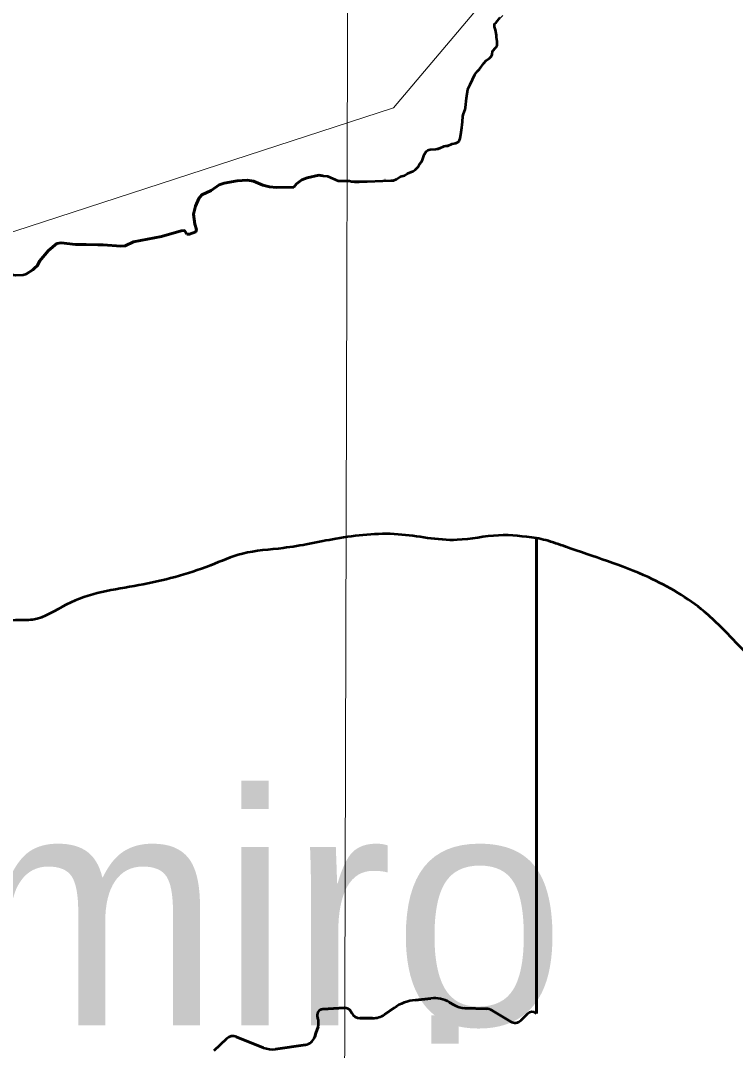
# Model space of a CAD drawing. Extents: x -1643653 to 4543381, y 1624270 to 13878484.
# Drawn here: x 801943 to 803482, y 9018168 to 9020386 of the extents above; entities that cross this region are included whole.
import ezdxf

# ---------------------------------------------------------------- set-up
doc = ezdxf.new("R2010")
doc.units = 0
doc.header["$LTSCALE"] = 200
doc.linetypes.add('LONG_DASH_SHORT_DASH', pattern=[9.9, 6, -1.2, 1.5, -1.2])
for name, color, linetype, lineweight in [('1', 7, 'Continuous', 13), ('27', 7, 'Continuous', 53), ('28', 7, 'Continuous', 53), ('29', 7, 'Continuous', 13)]:
    doc.layers.add(name, color=color, linetype=linetype, lineweight=lineweight)

msp = doc.modelspace()

# ---------------------------------------------------------------- linework, layer by layer
at = {"layer": '1', "linetype": 'LONG_DASH_SHORT_DASH', "lineweight": 35}
msp.add_line((802727.5, 9020044.4), (802727.6, 9020044.4), dxfattribs=at)
at = {"layer": '1', "linetype": 'LONG_DASH_SHORT_DASH', "lineweight": 60}
msp.add_line((801969.4, 9019849.8), (801972.8, 9019853.2), dxfattribs=at)
at = {"layer": '1'}
for points in [[(802658.4, 9024448.3), (802635.4, 9016230.4), (802613.7, 9008888.5)], [(807126, 9013554.3), (805831.2, 9014683.5), (804956.4, 9014561), (803779.5, 9015538.2), (802903.5, 9015653.1), (801522.3, 9016894.9), (800901.2, 9016842.4), (800376.3, 9017157.5), (799886.4, 9016711.1), (799746.4, 9016868.7), (799540.1, 9016834.7), (799794.2, 9017234.1), (799926.4, 9018248.5), (800734.8, 9018666.7), (801270.7, 9019718.2), (802746.2, 9020198.7), (804393.9, 9022148.4), (804477.4, 9023011.8), (804881.1, 9023304.3), (805354.3, 9023555), (806014.4, 9022695.6), (806410.3, 9021665.8)], [(802981.7, 9020397.3), (802967.1, 9020382.6), (802963.3, 9020374.6), (802967.5, 9020355.2), (802967.5, 9020331.1), (802959.4, 9020320.2), (802957.5, 9020311.3), (802942.9, 9020297.7), (802921.3, 9020270.6), (802906.1, 9020238.8), (802887, 9020126.6), (802816, 9020104.1), (802806.5, 9020082.3), (802790.4, 9020063.5), (802745.8, 9020042.3), (802626.8, 9020041.4), (802594.6, 9020052.2), (802559.9, 9020047.8), (802542.7, 9020038.8), (802531.2, 9020027.8), (802471.9, 9020030), (802435.6, 9020042.2), (802409, 9020041.4), (802376.1, 9020034.5), (802352.9, 9020020.7), (802330, 9020007), (802315.4, 9019969.8), (802318.3, 9019947.7), (802320.2, 9019931.2), (802306.3, 9019926.5), (802292.1, 9019933.9), (802246.3, 9019921.6), (802185.6, 9019909.9), (802163.1, 9019901), (802120.4, 9019903.5), (802072.5, 9019903.9), (802021.2, 9019906.5), (802002.9, 9019891.4), (801983.6, 9019868.3), (801979.1, 9019859.2), (801969.4, 9019849.8), (801951.9, 9019839.7), (801931.5, 9019837.9)]]:
    msp.add_lwpolyline(points, dxfattribs=at)
at = {"layer": '1', "lineweight": 53}
for points in [[(802896.4, 9020185.5), (802899.9, 9020194.7), (802901.2, 9020199.1), (802903.3, 9020219.2), (802906.1, 9020238.8), (802911.1, 9020248.7), (802915.7, 9020259.8), (802921.3, 9020270.6), (802926.9, 9020277.2), (802931, 9020281.5), (802940.5, 9020294.8), (802945.4, 9020300.5), (802952.7, 9020305.8), (802956.4, 9020309.3), (802958.6, 9020313.3), (802959.4, 9020320.2), (802966.1, 9020328.2), (802968.9, 9020333.8), (802969.4, 9020336.7), (802969.4, 9020341.1), (802967.6, 9020350.2), (802967.5, 9020355.2), (802965.5, 9020366.2), (802963.4, 9020373.1), (802963.3, 9020376.2), (802963.7, 9020379.3), (802967.1, 9020382.6), (802975.9, 9020392.9)], [(802740.2, 9020041.8), (802745.8, 9020042.3), (802752.2, 9020044.7), (802761.3, 9020050.3), (802769.5, 9020052.9), (802776.3, 9020057), (802788.5, 9020062.2), (802792.3, 9020064.8), (802798.1, 9020070.4), (802801.7, 9020076.9), (802806.5, 9020082.3), (802808.6, 9020086.8), (802810.9, 9020095.4), (802812.4, 9020099), (802816, 9020104.1), (802820.1, 9020107.5), (802822.3, 9020108.4), (802825.2, 9020109.1), (802836.8, 9020109.8), (802842.1, 9020110.5), (802845.6, 9020111.5), (802855, 9020116.2), (802858.3, 9020116.8), (802863, 9020116.8), (802872.4, 9020120.7), (802880, 9020122.7), (802884.2, 9020124.3), (802887, 9020126.6), (802888.3, 9020128.8), (802889.4, 9020132.1), (802891.4, 9020145.8), (802893.3, 9020156.1), (802893.7, 9020161.7), (802894.8, 9020168.7), (802895.2, 9020180.8), (802896.4, 9020185.5)], [(802531.2, 9020027.8), (802536.7, 9020034.5), (802548.6, 9020043.1), (802559.9, 9020047.8), (802585.4, 9020053.3), (802594.6, 9020052.2)], [(802594.6, 9020052.2), (802603.7, 9020051.1), (802626.8, 9020041.4)], [(802301, 9019926.5), (802306.3, 9019926.5), (802320.2, 9019931.2), (802321.5, 9019936.6), (802318.3, 9019947.7), (802315.4, 9019969.8), (802319.8, 9019986.4), (802327, 9020002.9), (802333, 9020011), (802352.9, 9020020.7), (802370.8, 9020032.5), (802381.4, 9020036.5), (802409, 9020041.4), (802431.1, 9020042.9), (802440, 9020041.6)], [(802440, 9020041.6), (802444.7, 9020040.9), (802464.7, 9020032), (802479.1, 9020028), (802493.6, 9020026.9), (802531.2, 9020027.8)], [(802626.8, 9020041.4), (802650.8, 9020041.2), (802655.5, 9020039.9), (802662.2, 9020039.3), (802671.7, 9020039.2), (802740.2, 9020041.8)], [(802109.2, 9019903.6), (802120.4, 9019903.5), (802158.5, 9019900.3), (802167.8, 9019901.6), (802185.6, 9019909.9), (802246.3, 9019921.6), (802288.4, 9019933.5), (802295.8, 9019934.3), (802301, 9019926.5)], [(801972.8, 9019853.2), (801979.1, 9019859.2), (801983.6, 9019868.3), (802002.9, 9019891.4), (802021.2, 9019906.5), (802030.5, 9019907.6), (802061.1, 9019903.9), (802083.9, 9019903.8), (802109.2, 9019903.6)], [(801720.3, 9019864.6), (801739.5, 9019863.6), (801784.9, 9019865.5), (801843.1, 9019860.2), (801897.5, 9019844.2), (801931.5, 9019837.9), (801948.5, 9019838.5), (801955.3, 9019840.9), (801968.9, 9019849.4), (801972.8, 9019853.2)]]:
    msp.add_lwpolyline(points, dxfattribs=at)
at = {"layer": '1', "linetype": 'LONG_DASH_SHORT_DASH', "lineweight": 60}
for points in [[(802531.2, 9020027.8), (802536.7, 9020034.5), (802548.6, 9020043.1), (802559.9, 9020047.8), (802585.4, 9020053.3), (802593.6, 9020052.3)], [(802301, 9019926.5), (802306.3, 9019926.5), (802320.2, 9019931.2), (802321.5, 9019936.6), (802318.3, 9019947.7), (802315.4, 9019969.8), (802319.8, 9019986.4), (802327, 9020002.9), (802333, 9020011), (802352.9, 9020020.7), (802370.8, 9020032.5), (802381.4, 9020036.5), (802409, 9020041.4), (802431.1, 9020042.9), (802440, 9020041.6)], [(802440, 9020041.6), (802444.7, 9020040.9), (802464.7, 9020032), (802479.1, 9020028), (802493.6, 9020026.9), (802531.2, 9020027.8)], [(802109.2, 9019903.6), (802120.4, 9019903.5), (802158.5, 9019900.3), (802167.8, 9019901.6), (802185.6, 9019909.9), (802246.3, 9019921.6), (802288.4, 9019933.5), (802295.8, 9019934.3), (802301, 9019926.5)], [(801972.8, 9019853.2), (801979.1, 9019859.2), (801983.6, 9019868.3), (802002.9, 9019891.4), (802021.2, 9019906.5), (802030.5, 9019907.6), (802061.1, 9019903.9), (802083.9, 9019903.8), (802109.2, 9019903.6)]]:
    msp.add_lwpolyline(points, dxfattribs=at)
at = {"layer": '1', "lineweight": 25}
msp.add_spline([(814781, 9009175.5), (814787.2, 9009173.4), (814796.9, 9009173.4), (814799.4, 9009172.4), (814805.1, 9009174.5), (814805.6, 9009176.5), (814811.7, 9009179.5), (814811.7, 9009179.5), (814801.5, 9009181), (814790.7, 9009181.5), (814784.1, 9009183.1), (814777.4, 9009185.1), (814778.4, 9009175.5)], degree=3, dxfattribs=at)
at = {"layer": '1'}
for points in [[(801781.1, 9019089.3), (801781.5, 9019089.2), (801863, 9019082.6), (801931.8, 9019095), (801968.8, 9019096.1), (802041.5, 9019128.9), (802197.1, 9019170.2), (802351.5, 9019212.8), (802420.4, 9019238), (802508.3, 9019250.3), (802621.8, 9019270.2), (802755.6, 9019279.8), (802882.8, 9019267.8), (802972.1, 9019277.7), (803053.8, 9019271.8)], [(803053.8, 9019271.8), (803073.9, 9019267.1), (803117.1, 9019252.9), (803295, 9019187.3), (803415.6, 9019113.1), (803482.7, 9019047.9), (803542.2, 9018991.7), (803634.9, 9018934.1), (803721.2, 9018889.2), (803810.2, 9018855.8), (803853.4, 9018846.7), (803913.3, 9018857.9), (803932.5, 9018866.8), (803996.3, 9018891.9), (804056.4, 9018927.3), (804121.6, 9018981.7), (804164, 9019040), (804200, 9019095.8), (804256.1, 9019118.5), (804282.9, 9019123.5), (804482.8, 9019121.4), (804496.1, 9019122.5)]]:
    msp.add_spline(points, degree=3, dxfattribs=at)
at = {"layer": '27', "lineweight": 13}
msp.add_lwpolyline([(802981.7, 9020397.3), (802967.1, 9020382.6), (802963.3, 9020374.6), (802967.5, 9020355.2), (802967.5, 9020331.1), (802959.4, 9020320.2), (802957.5, 9020311.3), (802942.9, 9020297.7), (802921.3, 9020270.6), (802906.1, 9020238.8), (802887, 9020126.6), (802816, 9020104.1), (802806.5, 9020082.3), (802790.4, 9020063.5), (802745.8, 9020042.3), (802626.8, 9020041.4), (802594.6, 9020052.2), (802559.9, 9020047.8), (802542.7, 9020038.8), (802531.2, 9020027.8), (802471.9, 9020030), (802435.6, 9020042.2), (802409, 9020041.4), (802376.1, 9020034.5), (802352.9, 9020020.7), (802330, 9020007), (802315.4, 9019969.8), (802318.3, 9019947.7), (802320.2, 9019931.2), (802306.3, 9019926.5), (802292.1, 9019933.9), (802246.3, 9019921.6), (802185.6, 9019909.9), (802163.1, 9019901), (802120.4, 9019903.5), (802072.5, 9019903.9), (802021.2, 9019906.5), (802002.9, 9019891.4), (801983.6, 9019868.3), (801979.1, 9019859.2), (801969.4, 9019849.8), (801951.9, 9019839.7), (801931.5, 9019837.9)], dxfattribs=at)
for points in [[(801781.1, 9019089.3), (801781.5, 9019089.2), (801863, 9019082.6), (801931.8, 9019095), (801968.8, 9019096.1), (802041.5, 9019128.9), (802197.1, 9019170.2), (802351.5, 9019212.8), (802420.4, 9019238), (802508.3, 9019250.3), (802621.8, 9019270.2), (802755.6, 9019279.8), (802882.8, 9019267.8), (802972.1, 9019277.7), (803053.8, 9019271.8)], [(803053.8, 9019271.8), (803073.9, 9019267.1), (803117.1, 9019252.9), (803295, 9019187.3), (803415.6, 9019113.1), (803482.7, 9019047.9), (803542.2, 9018991.7), (803634.9, 9018934.1), (803721.2, 9018889.2), (803810.2, 9018855.8), (803853.4, 9018846.7), (803913.3, 9018857.9), (803932.5, 9018866.8), (803996.3, 9018891.9), (804056.4, 9018927.3), (804121.6, 9018981.7), (804164, 9019040), (804200, 9019095.8), (804256.1, 9019118.5), (804282.9, 9019123.5), (804482.8, 9019121.4), (804496.1, 9019122.5)]]:
    msp.add_spline(points, degree=3, dxfattribs=at)
at = {"layer": '28'}
for p, q in [((802826.6, 9018280.5), (802793.2, 9018276.9)), ((802875.8, 9018266.3), (802866.4, 9018271.8)), ((802639.9, 9018260.1), (802593.4, 9018257.1)), ((802655.9, 9018248.7), (802654.2, 9018251.9)), ((802747, 9018259.8), (802726.5, 9018245.7)), ((802946, 9018258), (802899.8, 9018259.4)), ((802997.5, 9018230.7), (802958.1, 9018254.4)), ((803034.8, 9018247.4), (803020.7, 9018233.5)), ((802582.2, 9018239.2), (802582.7, 9018238)), ((802700.9, 9018237.7), (802673.7, 9018237.7)), ((802386.2, 9018193.6), (802359.6, 9018168.4)), ((802465.9, 9018174.2), (802407.4, 9018197.7)), ((802556.1, 9018180.5), (802491.8, 9018171.1))]:
    msp.add_line(p, q, dxfattribs=at)
for points in [[(803053.8, 9019271.8), (803053.8, 9019271.8), (803053.8, 9018248.1)], [(802583.4, 9018219.5), (802578.8, 9018205.3), (802576.2, 9018197.5)]]:
    msp.add_lwpolyline(points, dxfattribs=at)
for centre, radius, start, end in [((802803.7, 9018177.5), 100, 96.0649, 124.5544), ((802833.4, 9018215.8), 65, 59.4703, 96.0649), ((802594.2, 9018244.1), 13, 93.6963, 202.0924), ((802640.8, 9018245.1), 15, 26.9622, 93.6963), ((802673.7, 9018257.7), 20, 206.9622, 270), ((802901.2, 9018309.3), 50, 239.4703, 268.341), ((802945.2, 9018233), 25, 58.905, 88.341), ((803044.6, 9018237.4), 14, 49.2038, 134.7534), ((802557.7, 9018227.8), 27, 341.9762, 22.0924), ((802700.9, 9018282.7), 45, 270, 304.5544), ((803007.4, 9018246.9), 19, 238.905, 314.7534), ((802400, 9018179.1), 20, 68.1152, 133.4342), ((802552.4, 9018205.2), 25, 278.3198, 341.9762), ((802484.5, 9018220.6), 50, 248.1152, 278.3198)]:
    msp.add_arc(centre, radius, start, end, dxfattribs=at)
msp.add_spline([(804496.1, 9019122.5), (804482.8, 9019121.4), (804282.9, 9019123.5), (804256.1, 9019118.5), (804200, 9019095.8), (804164, 9019040), (804121.6, 9018981.7), (804056.4, 9018927.3), (803996.3, 9018891.9), (803932.5, 9018866.8), (803913.3, 9018857.9), (803853.4, 9018846.7), (803810.2, 9018855.8), (803721.2, 9018889.2), (803634.9, 9018934.1), (803542.2, 9018991.7), (803482.7, 9019047.9), (803415.6, 9019113.1), (803295, 9019187.3), (803117.1, 9019252.9), (803073.9, 9019267.1), (803053.8, 9019271.8)], degree=3, dxfattribs=at)
at = {"layer": '29', "lineweight": 53}
for p, q in [((803053.8, 9018248.1), (803053.8, 9019271.8)), ((802793.2, 9018276.9), (802826.6, 9018280.5)), ((802866.4, 9018271.8), (802875.8, 9018266.3)), ((802593.4, 9018257.1), (802639.9, 9018260.1)), ((802654.2, 9018251.9), (802655.9, 9018248.7)), ((802726.5, 9018245.7), (802747, 9018259.8)), ((802899.8, 9018259.4), (802946, 9018258)), ((802958.1, 9018254.4), (802997.5, 9018230.7)), ((803020.7, 9018233.5), (803034.8, 9018247.4)), ((802582.7, 9018238), (802582.2, 9018239.2)), ((802673.7, 9018237.7), (802700.9, 9018237.7)), ((802359.6, 9018168.4), (802386.2, 9018193.6)), ((802407.4, 9018197.7), (802465.9, 9018174.2)), ((802491.8, 9018171.1), (802556.1, 9018180.5))]:
    msp.add_line(p, q, dxfattribs=at)
msp.add_lwpolyline([(802576.2, 9018197.5), (802578.8, 9018205.3), (802583.4, 9018219.5)], dxfattribs=at)
for centre, radius, start, end in [((802803.7, 9018177.5), 100, 96.0649, 124.5544), ((802833.4, 9018215.8), 65, 59.4703, 96.0649), ((802594.2, 9018244.1), 13, 93.6963, 202.0924), ((802640.8, 9018245.1), 15, 26.9622, 93.6963), ((802673.7, 9018257.7), 20, 206.9622, 270), ((802901.2, 9018309.3), 50, 239.4703, 268.341), ((802945.2, 9018233), 25, 58.905, 88.341), ((803044.6, 9018237.4), 14, 49.2038, 134.7534), ((802557.7, 9018227.8), 27, 341.9762, 22.0924), ((802700.9, 9018282.7), 45, 270, 304.5544), ((803007.4, 9018246.9), 19, 238.905, 314.7534), ((802400, 9018179.1), 20, 68.1152, 133.4342), ((802552.4, 9018205.2), 25, 278.3198, 341.9762), ((802484.5, 9018220.6), 50, 248.1152, 278.3198)]:
    msp.add_arc(centre, radius, start, end, dxfattribs=at)
msp.add_spline([(803053.8, 9019271.8), (802972.1, 9019277.7), (802882.8, 9019267.8), (802755.6, 9019279.8), (802621.8, 9019270.2), (802508.3, 9019250.3), (802420.4, 9019238), (802351.5, 9019212.8), (802197.1, 9019170.2), (802041.5, 9019128.9), (801968.8, 9019096.1), (801931.8, 9019095), (801863, 9019082.6), (801781.5, 9019089.2), (801781.1, 9019089.3)], degree=3, dxfattribs=at)

# ---------------------------------------------------------------- texts
at = {"layer": '1'}
for s, p in [('Delmiro', (800813, 9018222.6)), ('Gouveia', (800813, 9017717.6))]:
    msp.add_text(s, height=500, dxfattribs=at).set_placement(p)

doc.saveas('drawing.dxf')
